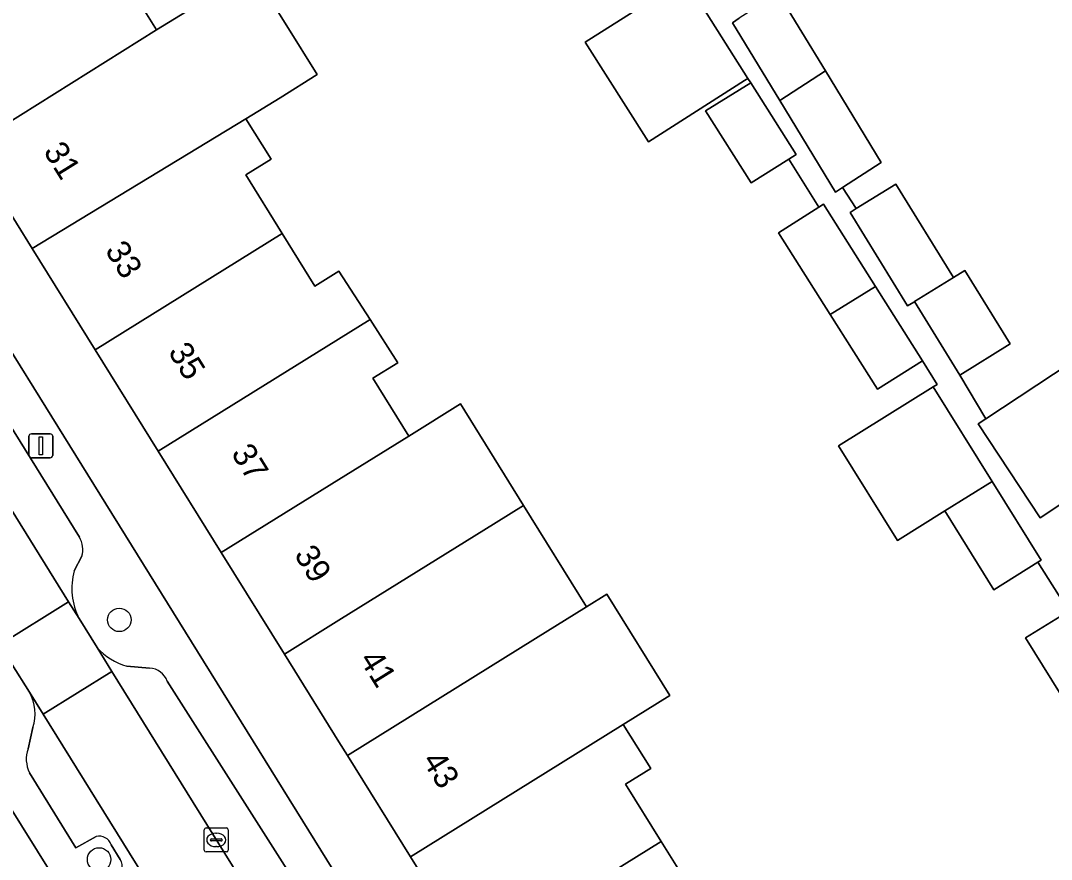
# Model space of a CAD drawing. Extents: x 159279 to 160377, y 384531 to 385888.
# Drawn here: x 159986.71 to 160029.74, y 385063.52 to 385098.53 of the extents above; entities that cross this region are included whole.
import ezdxf

# ---------------------------------------------------------------- set-up
doc = ezdxf.new("R2010")
doc.units = 0
for name, color, linetype in [('IMGEO_Boom', 7, 'Continuous'), ('IMGEO_Erf', 7, 'Continuous'), ('IMGEO_Kolk', 7, 'Continuous'), ('IMGEO_Lichtmast', 7, 'Continuous'), ('IMGEO_Pand', 7, 'Continuous'), ('IMGEO_Pand_nummerreeks', 7, 'Continuous'), ('IMGEO_Parkeervlak_open', 7, 'Continuous'), ('IMGEO_Rijbaan_lokaal_open', 7, 'Continuous'), ('IMGEO_Voetpad_open', 7, 'Continuous')]:
    doc.layers.add(name, color=color, linetype=linetype)

msp = doc.modelspace()

# ---------------------------------------------------------------- linework, layer by layer
at = {"layer": 'IMGEO_Boom'}
for centre in [(159990.831, 385073.52), (159989.988, 385063.521)]:
    msp.add_circle(centre, 0.489, dxfattribs=at)
at = {"layer": 'IMGEO_Erf'}
for points in [[(159986.01, 385060.49), (159988.642, 385056.246), (159991.275, 385052.003), (159993.908, 385047.758), (159996.54, 385043.516), (159999.173, 385039.271), (160000, 385037.938), (160001.805, 385035.028), (160004.438, 385030.783), (160007.07, 385026.541), (160007.416, 385026.755), (160010.206, 385022.258), (160012.455, 385023.657), (160000, 385043.691), (159945.596, 385130.93)], [(159973.943, 385104.639), (160000, 385062.7), (160002.598, 385058.52), (160021.61, 385027.936), (160023.727, 385029.253), (160020.946, 385033.725), (160021.405, 385034.01), (160018.773, 385038.242), (160016.142, 385042.473), (160013.511, 385046.704), (160010.879, 385050.936), (160008.248, 385055.168), (160005.616, 385059.399), (160002.985, 385063.631), (160000.353, 385067.862), (160000, 385068.43), (159997.721, 385072.094), (159995.09, 385076.325), (159992.459, 385080.556), (159989.827, 385084.788), (159987.196, 385089.019), (159984.565, 385093.25), (159981.933, 385097.482), (159979.298, 385101.719)], [(159990.79, 385100.717), (159992.39, 385098.144), (159996.396, 385100.61), (159997.825, 385098.313), (159999.092, 385096.276), (159997.541, 385095.311), (159996.118, 385094.426), (159997.165, 385092.742), (159996.113, 385092.088), (159997.634, 385089.642), (159998.995, 385087.453), (160000, 385088.079), (160001.297, 385086.053), (160002.452, 385084.249), (160001.414, 385083.603), (160002.914, 385081.191), (160005.07, 385082.532), (160007.701, 385078.3), (160010.332, 385074.069), (160011.175, 385074.594), (160013.807, 385070.361), (160011.87, 385069.156), (160013.012, 385067.32), (160011.962, 385066.666), (160013.451, 385064.271), (160014.905, 385061.934)], [(160030.861, 385069.231), (160028.661, 385072.767), (160030.463, 385073.889), (160029.175, 385075.923), (160027.338, 385074.78), (160025.292, 385078.07), (160023.311, 385076.838), (160020.856, 385080.783), (160024.81, 385083.243), (160024.974, 385083.345), (160024.359, 385084.332), (160022.484, 385083.146), (160020.511, 385086.264), (160018.352, 385089.679), (160020.038, 385090.746), (160018.775, 385092.745), (160017.209, 385091.755), (160015.306, 385094.765), (160017.19, 385095.937), (160017.074, 385096.12), (160016.925, 385096.025), (160012.919, 385093.477), (160010.276, 385097.63), (160014.283, 385100.179)], [(160018.329, 385099.674), (160020.305, 385096.435), (160022.64, 385092.606), (160021.026, 385091.562), (160021.595, 385090.682), (160023.25, 385091.701), (160025.651, 385087.805), (160026.132, 385088.102), (160028.021, 385085.038), (160025.912, 385083.738), (160027.001, 385081.907), (160034.738, 385087.021)]]:
    msp.add_lwpolyline(points, dxfattribs=at)
at = {"layer": 'IMGEO_Kolk'}
for p, q in [((159994.378, 385063.909), (159994.378, 385064.761)), ((159994.453, 385064.835), (159995.305, 385064.835)), ((159994.866, 385064.615), (159994.891, 385064.615)), ((159995.379, 385064.761), (159995.379, 385063.909)), ((159994.637, 385064.329), (159994.637, 385064.341)), ((159995.075, 385064.292), (159994.677, 385064.292)), ((159994.68, 385064.378), (159995.078, 385064.378)), ((159995.121, 385064.341), (159995.121, 385064.329)), ((159995.305, 385063.835), (159994.453, 385063.835)), ((159994.889, 385064.055), (159994.864, 385064.055))]:
    msp.add_line(p, q, dxfattribs=at)
for points in [[(159994.378, 385063.909), (159994.378, 385064.761)], [(159994.453, 385064.835), (159995.305, 385064.835)], [(159995.379, 385064.761), (159995.379, 385063.909)], [(159995.305, 385063.835), (159994.453, 385063.835)]]:
    msp.add_lwpolyline(points, dxfattribs=at)
for centre, radius, start, end in [((159994.455, 385064.759), 0.0765, 91.552, 178.448), ((159994.455, 385064.759), 0.0765, 91.552, 178.448), ((159995.303, 385064.759), 0.0765, 1.552, 88.448), ((159995.303, 385064.759), 0.0765, 1.552, 88.448), ((159994.677, 385064.338), 0.0403, 85.8775, 175.7526), ((159994.674, 385064.328), 0.0366, 178.938, 274.7102), ((159995.078, 385064.335), 0.043, 264.8664, 352.4533), ((159995.082, 385064.34), 0.0386, 1.7309, 96.639), ((159994.455, 385063.911), 0.0765, 181.552, 268.448), ((159994.455, 385063.911), 0.0765, 181.552, 268.448), ((159995.303, 385063.911), 0.0765, 271.552, 358.448), ((159995.303, 385063.911), 0.0765, 271.552, 358.448)]:
    msp.add_arc(centre, radius, start, end, dxfattribs=at)
for centre, major_axis, ratio, start_param, end_param in [((159994.865, 385064.335), (-0.387, 0.002), 0.722429, 4.712389, 7.853982), ((159994.89, 385064.335), (-0.39, 0.002), 0.717154, 1.570796, 4.712389)]:
    msp.add_ellipse(centre, major_axis=major_axis, ratio=ratio, start_param=start_param, end_param=end_param, dxfattribs=at)
at = {"layer": 'IMGEO_Lichtmast'}
for p, q in [((159987.06, 385080.385), (159987.06, 385081.185)), ((159987.06, 385081.185), (159987.06, 385080.385)), ((159987.16, 385081.285), (159987.95, 385081.285)), ((159987.95, 385081.285), (159987.16, 385081.285)), ((159988.05, 385081.185), (159988.05, 385080.385)), ((159988.05, 385080.385), (159988.05, 385081.185)), ((159987.95, 385080.285), (159987.16, 385080.285)), ((159987.16, 385080.285), (159987.95, 385080.285))]:
    msp.add_line(p, q, dxfattribs=at)
msp.add_lwpolyline([(159987.48, 385081.16), (159987.63, 385081.16), (159987.63, 385080.41), (159987.48, 385080.41), (159987.48, 385081.16)], dxfattribs=at)
for centre, start, end in [((159987.16, 385081.185), 90, 180), ((159987.16, 385081.185), 90, 180), ((159987.95, 385081.185), 0, 90), ((159987.95, 385081.185), 360, 90), ((159987.16, 385080.385), 180, 270), ((159987.16, 385080.385), 180, 270), ((159987.95, 385080.385), 270, 0), ((159987.95, 385080.385), 270, 0)]:
    msp.add_arc(centre, 0.1, start, end, dxfattribs=at)
at = {"layer": 'IMGEO_Pand'}
for points in [[(159990.78, 385102.985), (159981.933, 385097.482), (159984.565, 385093.25), (159992.39, 385098.144), (159990.79, 385100.717), (159991.8, 385101.345)], [(159997.541, 385095.311), (159999.092, 385096.276), (159997.825, 385098.313), (159996.396, 385100.61), (159992.39, 385098.144), (159984.565, 385093.25), (159987.196, 385089.019), (159996.118, 385094.426)], [(160014.442, 385100.281), (160014.283, 385100.179), (160010.276, 385097.63), (160012.919, 385093.477), (160016.925, 385096.025), (160017.074, 385096.12)], [(160016.708, 385098.627), (160016.421, 385098.441), (160018.398, 385095.2), (160020.305, 385096.435), (160018.329, 385099.674)], [(160020.305, 385096.435), (160018.398, 385095.2), (160020.733, 385091.372), (160021.026, 385091.562), (160022.64, 385092.606)], [(160017.19, 385095.937), (160015.306, 385094.765), (160017.209, 385091.755), (160018.775, 385092.745), (160019.085, 385092.941)], [(159996.118, 385094.426), (159987.196, 385089.019), (159989.827, 385084.788), (159997.634, 385089.642), (159996.113, 385092.088), (159997.165, 385092.742)], [(160023.25, 385091.701), (160021.595, 385090.682), (160021.336, 385090.522), (160023.737, 385086.625), (160023.994, 385086.784), (160024.024, 385086.802), (160025.651, 385087.805)], [(160020.227, 385090.865), (160020.038, 385090.746), (160018.352, 385089.679), (160020.511, 385086.264), (160022.396, 385087.436)], [(159997.634, 385089.642), (159989.827, 385084.788), (159992.459, 385080.556), (160001.297, 385086.053), (160000, 385088.079), (159998.995, 385087.453)], [(160025.651, 385087.805), (160024.024, 385086.802), (160025.912, 385083.738), (160028.021, 385085.038), (160026.132, 385088.102)], [(160022.484, 385083.146), (160024.359, 385084.332), (160022.396, 385087.436), (160020.511, 385086.264)], [(160037.325, 385083.108), (160034.738, 385087.021), (160027.001, 385081.907), (160026.683, 385081.697), (160029.269, 385077.783)], [(160001.297, 385086.053), (159992.459, 385080.556), (159995.09, 385076.325), (160000, 385079.379), (160002.914, 385081.191), (160001.414, 385083.603), (160002.452, 385084.249)], [(160024.81, 385083.243), (160020.856, 385080.783), (160023.311, 385076.838), (160025.292, 385078.07), (160027.264, 385079.297)], [(160007.701, 385078.3), (160005.07, 385082.532), (160002.914, 385081.191), (160000, 385079.379), (159995.09, 385076.325), (159997.721, 385072.094), (160000, 385073.512), (160006.556, 385077.588)], [(160027.264, 385079.297), (160025.292, 385078.07), (160027.338, 385074.78), (160029.175, 385075.923), (160029.311, 385076.008)], [(160010.332, 385074.069), (160007.701, 385078.3), (160006.556, 385077.588), (160000, 385073.512), (159997.721, 385072.094), (160000, 385068.43), (160000.353, 385067.862), (160008.2, 385072.742)], [(160013.807, 385070.361), (160011.175, 385074.594), (160010.332, 385074.069), (160008.2, 385072.742), (160000.353, 385067.862), (160002.985, 385063.631), (160011.87, 385069.156)], [(160030.463, 385073.889), (160028.661, 385072.767), (160030.861, 385069.231), (160032.719, 385070.385), (160030.518, 385073.923)], [(160002.985, 385063.631), (160005.616, 385059.399), (160013.451, 385064.271), (160011.962, 385066.666), (160013.012, 385067.32), (160011.87, 385069.156)], [(160017.16, 385060.71), (160015.982, 385062.604), (160014.905, 385061.934), (160013.451, 385064.271), (160005.616, 385059.399), (160008.248, 385055.168)]]:
    msp.add_lwpolyline(points, close=True, dxfattribs=at)
at = {"layer": 'IMGEO_Parkeervlak_open'}
for points in [[(159951.784, 385133.848), (159952.114, 385133.314), (159988.714, 385074.276), (159989.149, 385073.574)], [(159989.166, 385076.972), (159969.569, 385108.561)], [(159988.951, 385075.564), (159989.264, 385076.177)], [(159989.902, 385072.36), (159990.522, 385071.361), (160025.818, 385014.518), (160026.212, 385013.913)], [(159992.097, 385071.504), (159991.145, 385071.59)], [(160000.704, 385057.348), (160001.252, 385057.687), (160000, 385059.707), (159992.835, 385070.959)], [(160021.503, 385015.093), (159987.649, 385069.578), (159987.08, 385070.496)], [(159987.226, 385069.029), (159987.025, 385068.139)], [(159987.085, 385067.14), (159989.014, 385064.002), (159989.864, 385064.474)], [(159990.487, 385064.133), (159990.869, 385063.524)]]:
    msp.add_lwpolyline(points, dxfattribs=at)
for centre, radius, start, end in [((159988.312, 385076.463), 0.994, 343.2768, 30.7781), ((159991.632, 385074.826), 2.781, 164.6056, 206.7585), ((159991.875, 385074.156), 2.668, 222.3175, 254.1286), ((159992.058, 385070.679), 0.826, 19.8388, 87.2707), ((159985.507, 385069.599), 1.811, 341.6705, 29.6966), ((159988.202, 385067.708), 1.254, 159.9109, 206.9632), ((159989.997, 385063.977), 0.515, 17.6873, 104.9244), ((159990.352, 385063.209), 0.605, 304.5071, 31.3611)]:
    msp.add_arc(centre, radius, start, end, dxfattribs=at)
at = {"layer": 'IMGEO_Rijbaan_lokaal_open'}
for points in [[(159985.841, 385072.492), (159988.714, 385074.276), (159952.114, 385133.314), (159949.231, 385131.531)], [(159986.352, 385071.669), (159987.08, 385070.496), (159987.649, 385069.578), (159990.522, 385071.361), (159989.902, 385072.36), (159989.149, 385073.574), (159988.714, 385074.276), (159985.841, 385072.492)], [(159990.522, 385071.361), (159987.649, 385069.578), (160021.503, 385015.093), (160022.974, 385012.749), (160025.818, 385014.518)]]:
    msp.add_lwpolyline(points, close=True, dxfattribs=at)
at = {"layer": 'IMGEO_Voetpad_open'}
for points in [[(159992.835, 385070.959), (160000, 385059.707), (160001.252, 385057.687), (160002.598, 385058.52), (160000, 385062.7), (159973.943, 385104.639), (159973.297, 385105.679), (159944.063, 385152.733), (159942.855, 385154.677), (159940.77, 385157.854), (159940.44, 385158.66), (159938.837, 385159.583), (159929.433, 385166.064)], [(159923.113, 385158.232), (159923.84, 385157.774), (159932.885, 385151.513), (159935.68, 385146.963), (159938.207, 385142.813), (159938.747, 385141.945), (159938.851, 385141.777), (159943.285, 385134.642), (159945.596, 385130.93), (160000, 385043.691), (160012.455, 385023.657), (160013.107, 385022.609), (160027.163, 385000), (160036.87, 384984.386), (160039.627, 384979.943), (160043.41, 384973.848), (160043.704, 384973.374), (160044.203, 384973.33), (160044.02, 384972.864), (160044.68, 384971.801), (160047.481, 384973.51), (160045.525, 384976.659), (160041.541, 384982.866), (160041.435, 384983.037)], [(159968.75, 385108.052), (159969.569, 385108.561), (159989.166, 385076.972)], [(160014.442, 385100.281), (160017.074, 385096.12), (160017.19, 385095.937), (160019.085, 385092.941), (160018.775, 385092.745), (160020.038, 385090.746), (160020.227, 385090.865), (160022.396, 385087.436), (160024.359, 385084.332), (160024.974, 385083.345), (160024.81, 385083.243), (160027.264, 385079.297), (160029.311, 385076.008), (160029.175, 385075.923), (160030.463, 385073.889)], [(160037.325, 385083.108), (160029.269, 385077.783), (160026.683, 385081.697), (160027.001, 385081.907), (160025.912, 385083.738), (160024.024, 385086.802), (160023.994, 385086.784), (160023.737, 385086.625), (160021.336, 385090.522), (160021.595, 385090.682), (160021.026, 385091.562), (160020.733, 385091.372), (160018.398, 385095.2), (160016.421, 385098.441), (160016.708, 385098.627)], [(159989.264, 385076.177), (159988.951, 385075.564)], [(159989.149, 385073.574), (159989.902, 385072.36)], [(159987.08, 385070.496), (159986.352, 385071.669)], [(159991.145, 385071.59), (159992.097, 385071.504)], [(159987.025, 385068.139), (159987.226, 385069.029)], [(159989.864, 385064.474), (159989.014, 385064.002), (159987.085, 385067.14)], [(159990.869, 385063.524), (159990.487, 385064.133)]]:
    msp.add_lwpolyline(points, dxfattribs=at)
for centre, radius, start, end in [((159988.312, 385076.463), 0.994, 343.2768, 30.7781), ((159991.632, 385074.826), 2.781, 164.6056, 206.7585), ((159991.875, 385074.156), 2.668, 222.3175, 254.1286), ((159992.058, 385070.679), 0.826, 19.8388, 87.2707), ((159985.507, 385069.599), 1.811, 341.6705, 29.6966), ((159988.202, 385067.708), 1.254, 159.9109, 206.9632), ((159989.997, 385063.977), 0.515, 17.6873, 104.9244), ((159990.352, 385063.209), 0.605, 304.5071, 31.3611)]:
    msp.add_arc(centre, radius, start, end, dxfattribs=at)

# ---------------------------------------------------------------- texts
at = {"layer": 'IMGEO_Pand_nummerreeks'}
for s, rotation, p in [('31', 301.8792, (159987.64, 385093.075)), ('33', 301.8769, (159990.213, 385088.939)), ('35', 301.8769, (159992.845, 385084.707)), ('37', 301.8769, (159995.477, 385080.475)), ('39', 301.8792, (159998.108, 385076.243)), ('41', 301.862, (160000.825, 385071.873)), ('43', 301.862, (160003.448, 385067.653))]:
    msp.add_text(s, height=1, rotation=rotation, dxfattribs=at).set_placement(p)

doc.saveas('drawing.dxf')
